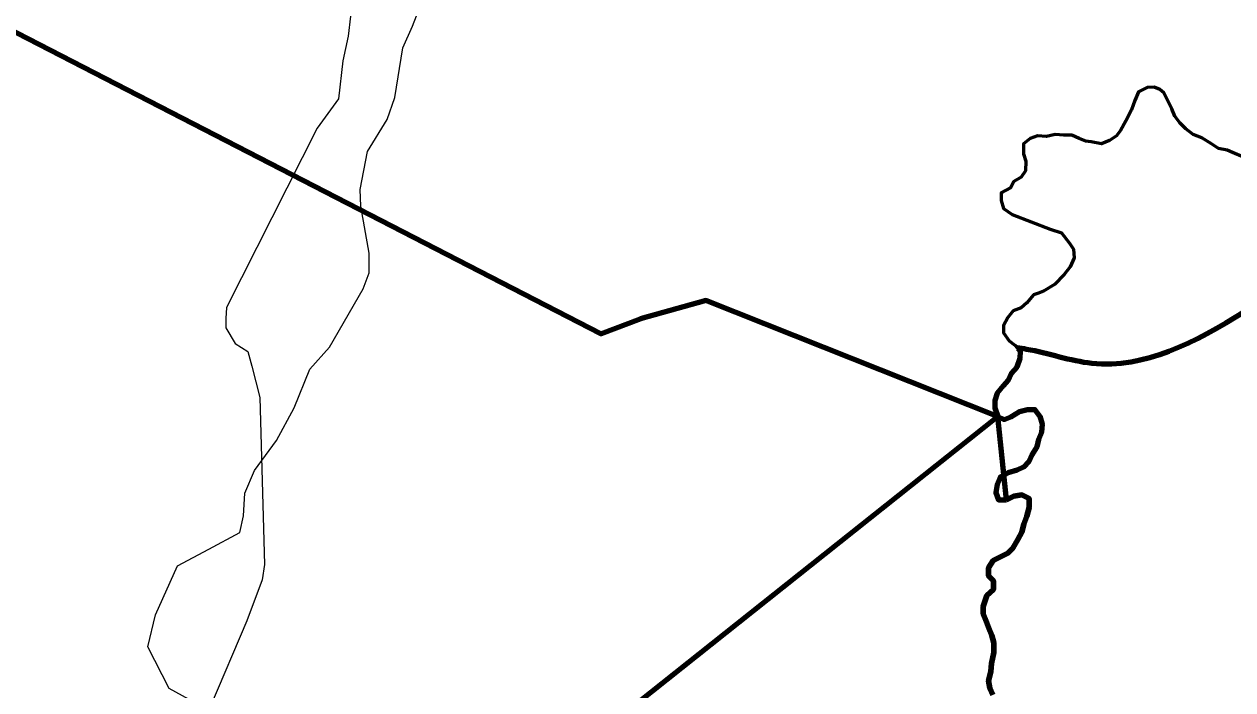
# Model space of a CAD drawing. Extents: x 553962 to 842807, y 8883888 to 9032388.
# Drawn here: x 753949 to 762380, y 8937544 to 8942188 of the extents above; entities that cross this region are included whole.
import ezdxf

# ---------------------------------------------------------------- set-up
doc = ezdxf.new("R2010")
doc.units = 0
doc.header["$LTSCALE"] = 150
for name, color, linetype, lineweight in [('12', 7, 'Continuous', 25), ('14', 7, 'Continuous', 13), ('24', 7, 'Continuous', 25), ('9', 7, 'Continuous', 90)]:
    doc.layers.add(name, color=color, linetype=linetype, lineweight=lineweight)

msp = doc.modelspace()

# ---------------------------------------------------------------- linework, layer by layer
at = {"layer": '12'}
msp.add_lwpolyline([(756240.8, 8942384.6), (756209.2, 8942104.5), (756173, 8941931.3), (756141.4, 8941666.5), (755992.9, 8941463), (755361.7, 8940211), (755356.3, 8940134.6), (755356.1, 8940068.4), (755421.9, 8939961.3), (755508.3, 8939905.1), (755538.5, 8939803.2), (755593.8, 8939584), (755625.1, 8938417.4), (755609.4, 8938310.5), (755501.4, 8938025.4), (755249.6, 8937429.8)], dxfattribs=at)
at = {"layer": '12', "lineweight": 40}
msp.add_spline([(761549.2, 8957020.4), (762383.1, 8955993.9), (763257, 8954902.9), (764214.4, 8953717.3), (766168.2, 8951324.4), (767086.6, 8950171.6), (770317.8, 8946184.2), (771971, 8944146), (773006.3, 8942876.2), (773223.4, 8942642.3), (773373.7, 8942274.8), (774008.3, 8940921.5), (774359, 8940136.3), (774475.8, 8939919.1), (774642.8, 8939785.5), (774893.3, 8939668.5), (775511.2, 8939484.7), (775928.6, 8939267.5), (776078.9, 8939184), (776379.5, 8938916.7), (776680.1, 8938749.6), (776830.4, 8938582.6), (777398.1, 8938348.7), (777899.1, 8938231.7), (778550.4, 8938482.3), (779134.8, 8938866.6), (779452.1, 8939250.8), (779569, 8939384.5), (779685.9, 8939351.1), (779852.9, 8939217.4), (780086.7, 8939217.4), (780604.3, 8939451.3), (781055.2, 8939618.4), (781439.3, 8939618.4), (781823.3, 8939518.1), (782090.5, 8939401.2), (782290.9, 8939367.8), (782524.7, 8939518.1), (782858.7, 8939618.4), (783192.6, 8939651.8), (783509.9, 8939818.9), (783910.7, 8940119.6), (784278.1, 8940336.8), (784625.2, 8940434.5)], degree=3, dxfattribs=at)
at = {"layer": '14'}
for points in [[(756356.5, 8940591.2), (756296.6, 8940917.4), (756291.9, 8941034.6), (756343.8, 8941299.3), (756482.2, 8941523.2), (756533.7, 8941676), (756591, 8942022.3), (756657.8, 8942175), (756781.3, 8942495.7)], [(755239.3, 8937399.3), (754959.7, 8937552.6), (754813, 8937843.3), (754864.8, 8938067.3), (755018.9, 8938408.3), (755238.3, 8938525.1), (755452.7, 8938641.9), (755478.6, 8938759), (755489.4, 8938916.9), (755556.2, 8939074.7), (755709.8, 8939283.3), (755832.9, 8939512.3), (755940.9, 8939782.1), (756079, 8939934.6), (756314.8, 8940341.7), (756356, 8940453.7), (756356.5, 8940591.2)]]:
    msp.add_lwpolyline(points, dxfattribs=at)
at = {"layer": '24', "lineweight": 53}
for points in [[(762453.6, 8941259.6), (762377.4, 8941292.5), (762340.6, 8941308.9), (762279.2, 8941321.2), (762230.1, 8941353.9), (762164.6, 8941394.8), (762103.2, 8941419.3), (762051.3, 8941456.8), (762010.3, 8941499.8), (761975, 8941545.9), (761955, 8941597), (761924.9, 8941658.3), (761899.8, 8941709.4), (761871.3, 8941731.8), (761831, 8941748.4), (761783.1, 8941745.8), (761721.9, 8941715.6), (761696, 8941655.9), (761672.3, 8941589.5), (761634.4, 8941513.7), (761596.5, 8941447.3), (761568.1, 8941409.3), (761520.8, 8941376.1), (761463.9, 8941352.4), (761392.8, 8941366.6), (761355, 8941371.4), (761307.6, 8941390.3), (761257, 8941413), (761201, 8941413.3), (761140, 8941418.8), (761080.2, 8941404.6), (761018.6, 8941409.3), (760966.5, 8941390.3), (760919.1, 8941352.4), (760920.8, 8941343.8), (760920.4, 8941282.7), (760935.3, 8941231.7), (760934.8, 8941165.4), (760904, 8941119.8), (760852.9, 8941089.6), (760830.3, 8941047.1), (760764.8, 8941010.3), (760764.8, 8941010.3), (760764.8, 8940957.1), (760780.4, 8940901.6), (760841.2, 8940860.4), (761104.9, 8940756.8), (761184.4, 8940731.1), (761241.3, 8940660), (761269.7, 8940617.3), (761272.5, 8940557.8), (761245.1, 8940495.9), (761203.9, 8940441), (761135.3, 8940372.3), (761059.8, 8940324.2), (761025.5, 8940310.4), (760989.9, 8940299.1), (760943.7, 8940243.4), (760902.8, 8940208)], [(760902.8, 8940208), (760846.7, 8940188), (760810.8, 8940142.4), (760779.9, 8940086.5), (760779.6, 8940035.6), (760819.8, 8939979.3), (760860.3, 8939948.5), (760895.7, 8939907.5), (760895.3, 8939856.6), (760874.5, 8939795.6), (760833.5, 8939750), (760812.9, 8939704.3), (760777, 8939663.8), (760736, 8939613.1), (760720.3, 8939562.2), (760720, 8939511.3), (760739.9, 8939450.1), (760785.6, 8939429.4), (760831.5, 8939449.5), (760892.7, 8939484.7), (760948.8, 8939499.7), (760999.7, 8939499.3), (761034.9, 8939453.3), (761049.8, 8939397.1), (761044.3, 8939341.1), (761023.6, 8939290.3), (761013.1, 8939239.5), (760977.1, 8939183.7), (760956.5, 8939137.9), (760920.6, 8939097.4), (760874.7, 8939077.3), (760813.5, 8939057.4), (760757.3, 8939027.2), (760736.7, 8938976.4), (760726.1, 8938920.4), (760746.1, 8938869.3), (760802, 8938869)], [(760802, 8938869), (760853.1, 8938894.1), (760909.1, 8938903.9), (760959.8, 8938878.1), (760959.4, 8938817), (760943.7, 8938756), (760923, 8938700.1), (760907.3, 8938644.2), (760881.5, 8938593.4), (760845.5, 8938532.5), (760809.7, 8938497.1), (760707.6, 8938446.8), (760676.7, 8938396), (760676.3, 8938340), (760711.7, 8938304.1), (760711.3, 8938243), (760665.2, 8938202.6), (760639.3, 8938126.3), (760638.9, 8938075.4), (760658.9, 8938024.3), (760678.9, 8937973.2), (760698.9, 8937922.2), (760713.8, 8937871.1), (760713.3, 8937804.9), (760697.6, 8937728.6), (760692.1, 8937672.6), (760676.4, 8937606.5), (760686.2, 8937555.5), (760706.2, 8937509.5)]]:
    msp.add_lwpolyline(points, dxfattribs=at)
at = {"layer": '9'}
for p in [(742465.8, 8924928.2), (760802, 8938869), (760802, 8938869)]:
    msp.add_line(p, (760739.9, 8939450.1), dxfattribs=at)
for points in [[(760739.9, 8939450.1), (758705.7, 8940260.8), (758249.4, 8940131.7), (757970.6, 8940028.8), (750978.7, 8943631.9), (743914.7, 8940037.6)], [(760739.9, 8939450.1), (758705.7, 8940260.8), (758249.4, 8940131.7), (757970.6, 8940028.8), (750978.7, 8943631.9), (743914.7, 8940037.6)], [(760879.8, 8939925.9), (760895.7, 8939907.5), (760895.3, 8939856.6), (760874.5, 8939795.6), (760833.5, 8939750), (760812.9, 8939704.3), (760777, 8939663.8), (760736, 8939613.1), (760720.3, 8939562.2), (760720, 8939511.3), (760739.9, 8939450.1), (760785.6, 8939429.4), (760831.5, 8939449.5), (760892.7, 8939484.7), (760948.8, 8939499.7), (760999.7, 8939499.3), (761034.9, 8939453.3), (761049.8, 8939397.1), (761044.3, 8939341.1), (761023.6, 8939290.3), (761013.1, 8939239.5), (760977.1, 8939183.7), (760956.5, 8939137.9), (760920.6, 8939097.4), (760874.7, 8939077.3), (760813.5, 8939057.4), (760757.3, 8939027.2), (760736.7, 8938976.4), (760726.1, 8938920.4), (760746.1, 8938869.3), (760802, 8938869)], [(760739.9, 8939450.1), (742465.8, 8924928.2), (740378.1, 8923196.1), (741055, 8921600.7)], [(760802, 8938869), (760853.1, 8938894.1), (760909.1, 8938903.9), (760959.8, 8938878.1), (760959.4, 8938817), (760943.7, 8938756), (760923, 8938700.1), (760907.3, 8938644.2), (760881.5, 8938593.4), (760845.5, 8938532.5), (760809.7, 8938497.1), (760707.6, 8938446.8), (760676.7, 8938396), (760676.3, 8938340), (760711.7, 8938304.1), (760711.3, 8938243), (760665.2, 8938202.6), (760639.3, 8938126.3), (760638.9, 8938075.4), (760658.9, 8938024.3), (760678.9, 8937973.2), (760698.9, 8937922.2), (760713.8, 8937871.1), (760713.3, 8937804.9), (760697.6, 8937728.6), (760692.1, 8937672.6), (760676.4, 8937606.5), (760686.2, 8937555.5), (760706.2, 8937509.5)], [(760706.2, 8937509.5), (760686.2, 8937555.5), (760676.4, 8937606.5), (760692.1, 8937672.6), (760697.6, 8937728.6), (760713.3, 8937804.9), (760713.8, 8937871.1), (760698.9, 8937922.2), (760678.9, 8937973.2), (760658.9, 8938024.3), (760638.9, 8938075.4), (760639.3, 8938126.3), (760665.2, 8938202.6), (760711.3, 8938243), (760711.7, 8938304.1), (760676.3, 8938340), (760676.7, 8938396), (760707.6, 8938446.8), (760809.7, 8938497.1), (760845.5, 8938532.5), (760881.5, 8938593.4), (760907.3, 8938644.2), (760923, 8938700.1), (760943.7, 8938756), (760959.4, 8938817), (760959.8, 8938878.1), (760909.1, 8938903.9), (760853.1, 8938894.1), (760802, 8938869)], [(760706.2, 8937509.5), (760686.2, 8937555.5), (760676.4, 8937606.5), (760692.1, 8937672.6), (760697.6, 8937728.6), (760713.3, 8937804.9), (760713.8, 8937871.1), (760698.9, 8937922.2), (760678.9, 8937973.2), (760658.9, 8938024.3), (760638.9, 8938075.4), (760639.3, 8938126.3), (760665.2, 8938202.6), (760711.3, 8938243), (760711.7, 8938304.1), (760676.3, 8938340), (760676.7, 8938396), (760707.6, 8938446.8), (760809.7, 8938497.1), (760845.5, 8938532.5), (760881.5, 8938593.4), (760907.3, 8938644.2), (760923, 8938700.1), (760943.7, 8938756), (760959.4, 8938817), (760959.8, 8938878.1), (760909.1, 8938903.9), (760853.1, 8938894.1), (760802, 8938869)]]:
    msp.add_lwpolyline(points, dxfattribs=at)
msp.add_spline([(779358.3, 8951316.5), (778152, 8950383.2), (776870.5, 8948893), (775858.2, 8948102.8), (775096.9, 8948098.3), (774081.6, 8948143.1), (772814, 8947781.5), (772105.2, 8947296.6), (771547.4, 8947166.9), (771322, 8946330.6), (771374.4, 8945875.5), (771395.1, 8945546.1), (769593.3, 8944681.6), (768541.6, 8943918.8), (767488.3, 8942812.2), (766189.2, 8941452.3), (765366.7, 8940769), (764084.5, 8940646.2), (763321.5, 8941097.2), (762890.2, 8941044.2), (762866.3, 8940639.2), (762461.9, 8940181.4), (761397.4, 8939821), (760940.2, 8939919.5), (760875, 8939930.2)], degree=3, dxfattribs=at)

doc.saveas('drawing.dxf')
